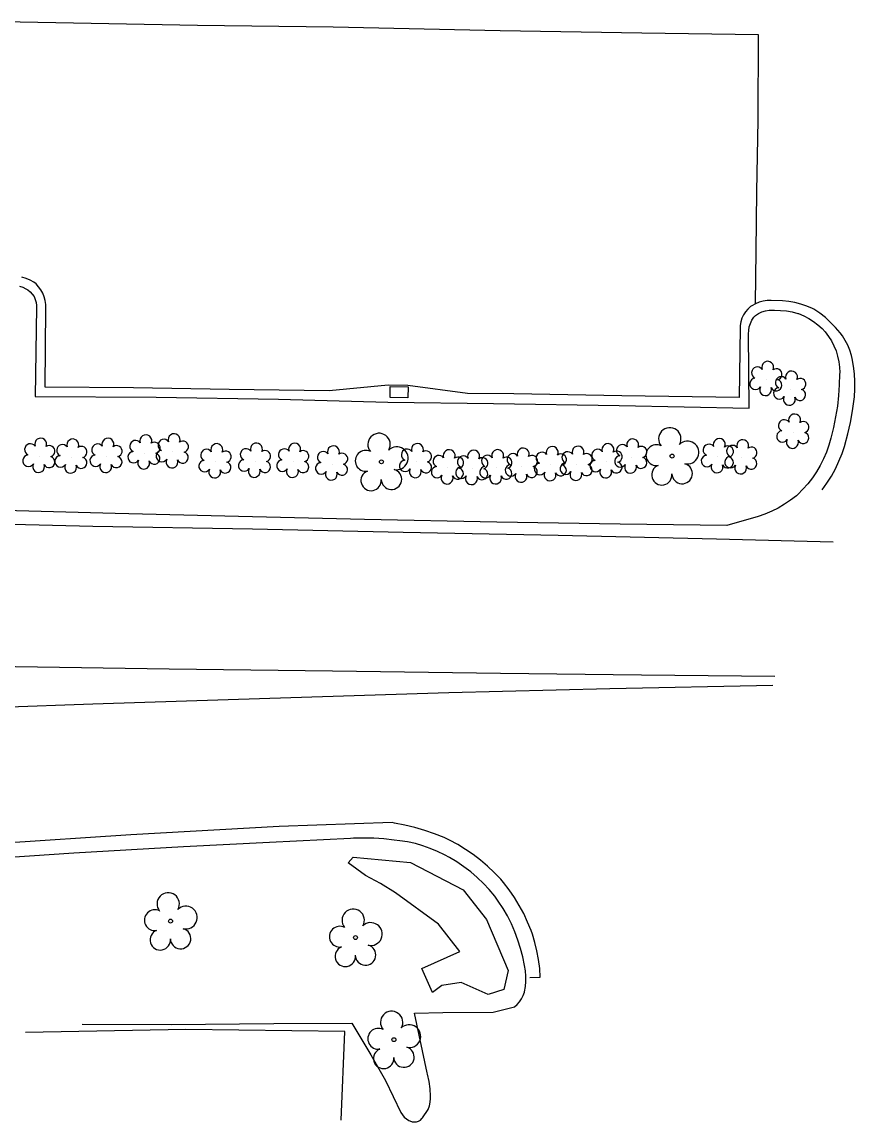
# Model space of a CAD drawing. Extents: x 1611576 to 1617186, y 899279 to 905462.
# Drawn here: x 1616311.6 to 1616450, y 899278.6 to 899461.4 of the extents above; entities that cross this region are included whole.
import ezdxf

# ---------------------------------------------------------------- set-up
doc = ezdxf.new("R2010")
doc.units = 0
for name, color, linetype in [('Exist Other Culture Fence Line', 7, 'Continuous'), ('Exist Roads Change in Surface', 7, 'Continuous'), ('Exist Roads Curbs', 7, 'Continuous'), ('Exist Roads EOP', 7, 'Continuous'), ('Exist Roads EOP Other', 7, 'Continuous'), ('Exist Roads EOT', 7, 'Continuous'), ('Exist Structure Minor Catch Basin', 7, 'Continuous'), ('Exist Vegetation Hedge Row', 7, 'Continuous'), ('Exist Vegetation Shrub CELL', 7, 'Continuous'), ('Exist Vegetation Tree CELL', 7, 'Continuous')]:
    doc.layers.add(name, color=color, linetype=linetype)

msp = doc.modelspace()

# ---------------------------------------------------------------- linework, layer by layer
at = {"layer": 'Exist Other Culture Fence Line'}
msp.add_lwpolyline([(1616364.58, 899278.9), (1616365.18, 899293.64), (1616338.8, 899293.99), (1616312.15, 899293.49)], dxfattribs=at)
at = {"layer": 'Exist Roads Change in Surface'}
msp.add_lwpolyline([(1616433.45, 899414.63), (1616433.52, 899423.32), (1616433.67, 899433.23), (1616433.85, 899445.07), (1616433.94, 899459.29)], dxfattribs=at)
at = {"layer": 'Exist Roads Curbs'}
for points in [[(1616311.13, 899417.5), (1616311.69, 899417.32), (1616312.23, 899417.08), (1616312.53, 899416.89), (1616312.93, 899416.57), (1616313.28, 899416.19), (1616313.57, 899415.76), (1616313.78, 899415.29), (1616313.92, 899414.79), (1616313.98, 899414.28), (1616313.98, 899414), (1616313.77, 899399.17), (1616333.85, 899399.03), (1616354.19, 899398.71), (1616372.34, 899398.22), (1616389.88, 899397.98), (1616410.76, 899397.64), (1616432.37, 899397.21), (1616432.28, 899409.55), (1616432.3, 899410.15), (1616432.4, 899410.73), (1616432.58, 899411.3), (1616432.84, 899411.84), (1616433.16, 899412.34), (1616433.43, 899412.62), (1616433.93, 899412.96), (1616434.49, 899413.22), (1616435.08, 899413.39), (1616435.69, 899413.49), (1616436.3, 899413.51), (1616436.59, 899413.49), (1616437.58, 899413.48), (1616438.56, 899413.39), (1616439.53, 899413.22), (1616440.49, 899412.97), (1616440.59, 899412.93), (1616441.45, 899412.58), (1616442.27, 899412.15), (1616443.06, 899411.65), (1616443.8, 899411.09), (1616444.49, 899410.46), (1616445.03, 899409.89), (1616445.58, 899409.16), (1616446.06, 899408.39), (1616446.47, 899407.57), (1616446.82, 899406.73), (1616447.08, 899405.85), (1616447.27, 899404.95), (1616447.38, 899404.05), (1616447.42, 899403.13), (1616447.41, 899402.9), (1616447.36, 899401.1), (1616447.23, 899399.31), (1616447.03, 899397.53), (1616446.74, 899395.76), (1616446.38, 899394), (1616445.94, 899392.26), (1616445.93, 899392.25), (1616445.61, 899391.07), (1616445.21, 899389.91), (1616444.73, 899388.79), (1616444.18, 899387.69), (1616443.56, 899386.64), (1616442.88, 899385.62), (1616442.13, 899384.66), (1616441.32, 899383.74), (1616440.45, 899382.88), (1616440.22, 899382.67), (1616439.26, 899381.93), (1616438.25, 899381.25), (1616437.21, 899380.63), (1616436.12, 899380.09), (1616435, 899379.62), (1616433.85, 899379.22), (1616433.85, 899379.22), (1616428.68, 899377.75), (1616410.95, 899377.93), (1616390.44, 899378.26), (1616368.49, 899378.72), (1616347.55, 899379.22), (1616327.04, 899379.72), (1616306.51, 899380.25)], [(1616321.58, 899294.87), (1616336.36, 899294.8), (1616353.39, 899294.97), (1616366.38, 899295.02), (1616369.51, 899289.74), (1616371.98, 899285.52), (1616374.53, 899280.19), (1616374.76, 899279.78), (1616375.07, 899279.41), (1616375.43, 899279.1), (1616375.83, 899278.85), (1616376.27, 899278.67), (1616376.37, 899278.65), (1616376.72, 899278.6), (1616377.09, 899278.63), (1616377.43, 899278.74), (1616377.75, 899278.92), (1616378.01, 899279.16), (1616378.1, 899279.27), (1616379.07, 899280.68), (1616379.28, 899281.28), (1616379.4, 899281.9), (1616379.45, 899282.52), (1616379.45, 899282.87), (1616379.36, 899284.11), (1616379.2, 899285.34), (1616378.96, 899286.55), (1616378.91, 899286.77), (1616376.79, 899296.68), (1616381.49, 899296.79), (1616389.83, 899296.87), (1616393.38, 899297.75), (1616393.84, 899298.14), (1616394.24, 899298.59), (1616394.58, 899299.09), (1616394.86, 899299.63), (1616395.06, 899300.2), (1616395.07, 899300.23), (1616395.23, 899301.1), (1616395.3, 899301.97), (1616395.3, 899302.85), (1616395.21, 899303.72), (1616395.05, 899304.58), (1616395.04, 899304.61), (1616394.76, 899306.04), (1616394.4, 899307.45), (1616393.97, 899308.84), (1616393.46, 899310.2), (1616392.88, 899311.54), (1616392.22, 899312.84), (1616391.5, 899314.1), (1616390.7, 899315.32), (1616390.12, 899316.13), (1616389.21, 899317.22), (1616388.24, 899318.26), (1616387.21, 899319.24), (1616386.13, 899320.16), (1616385, 899321.02), (1616383.82, 899321.82), (1616382.6, 899322.55), (1616381.78, 899322.99), (1616380.61, 899323.56), (1616379.4, 899324.07), (1616378.17, 899324.5), (1616376.92, 899324.86), (1616375.64, 899325.14), (1616374.35, 899325.35), (1616373.4, 899325.45), (1616371.71, 899325.64), (1616370.02, 899325.76), (1616368.32, 899325.79), (1616366.62, 899325.75), (1616366.16, 899325.72), (1616352.68, 899325.02), (1616338.42, 899324.31), (1616320.16, 899323.25), (1616301.32, 899321.98)]]:
    msp.add_lwpolyline(points, dxfattribs=at)
at = {"layer": 'Exist Roads EOP'}
for points in [[(1616446.32, 899374.97), (1616426.94, 899375.45), (1616400.64, 899376.08), (1616374.91, 899376.58), (1616349.88, 899377.1), (1616323.33, 899377.58), (1616303.19, 899378.06)], [(1616373.05, 899328.35), (1616354.3, 899327.69), (1616329.67, 899326.33), (1616307.82, 899324.88), (1616284.83, 899323.28), (1616257.93, 899321.2), (1616246.91, 899320.16), (1616238.34, 899319.28)]]:
    msp.add_lwpolyline(points, dxfattribs=at)
at = {"layer": 'Exist Roads EOP Other'}
for points in [[(1616433.94, 899459.29), (1616414.56, 899459.52), (1616391.02, 899459.94), (1616363.27, 899460.55), (1616340.75, 899460.84), (1616308.31, 899461.4)], [(1616444.51, 899383.65), (1616445.31, 899384.78), (1616446.04, 899385.95), (1616446.71, 899387.16), (1616447.3, 899388.41), (1616447.82, 899389.69), (1616448.26, 899391), (1616448.29, 899391.07), (1616448.78, 899392.95), (1616449.2, 899394.85), (1616449.55, 899396.77), (1616449.82, 899398.7), (1616449.87, 899399.12), (1616449.96, 899400.4), (1616449.96, 899401.67), (1616449.89, 899402.94), (1616449.74, 899404.21), (1616449.51, 899405.47), (1616449.39, 899405.97), (1616449.12, 899406.84), (1616448.77, 899407.68), (1616448.35, 899408.49), (1616447.86, 899409.25), (1616447.49, 899409.75), (1616446.73, 899410.64), (1616445.92, 899411.48), (1616445.04, 899412.27), (1616444.12, 899412.99), (1616443.15, 899413.65), (1616442.92, 899413.79), (1616441.97, 899414.2), (1616440.99, 899414.53), (1616439.99, 899414.79), (1616438.97, 899414.96), (1616437.94, 899415.06), (1616437.9, 899415.07), (1616436.06, 899415.13), (1616435.38, 899415.11), (1616434.7, 899415.01), (1616434.04, 899414.83), (1616433.41, 899414.57), (1616432.81, 899414.25), (1616432.6, 899414.11), (1616432.15, 899413.69), (1616431.76, 899413.23), (1616431.44, 899412.71), (1616431.18, 899412.16), (1616431, 899411.58), (1616430.9, 899410.98), (1616430.88, 899410.57), (1616430.7, 899398.98), (1616411.25, 899399.26), (1616393.3, 899399.59), (1616385.61, 899399.65), (1616375.69, 899401.01), (1616372.4, 899401.03), (1616362.6, 899400.11), (1616346.01, 899400.35), (1616330.11, 899400.59), (1616315.42, 899400.74), (1616315.54, 899413.82), (1616315.53, 899414.47), (1616315.44, 899415.1), (1616315.28, 899415.73), (1616315.04, 899416.32), (1616314.72, 899416.89), (1616314.34, 899417.41), (1616313.9, 899417.88), (1616313.55, 899418.17), (1616312.92, 899418.51), (1616312.25, 899418.78), (1616311.56, 899418.98)], [(1616395.93, 899302.6), (1616397.68, 899302.67), (1616397.58, 899304.13), (1616397.39, 899305.58), (1616397.13, 899307.02), (1616396.78, 899308.44), (1616396.37, 899309.84), (1616396.17, 899310.41), (1616395.58, 899311.83), (1616394.92, 899313.23), (1616394.18, 899314.59), (1616393.38, 899315.9), (1616392.5, 899317.18), (1616391.57, 899318.41), (1616391.1, 899318.98), (1616390.04, 899320.08), (1616388.93, 899321.12), (1616387.76, 899322.11), (1616386.54, 899323.04), (1616385.27, 899323.9), (1616383.96, 899324.7), (1616382.62, 899325.43), (1616381.7, 899325.87), (1616380.1, 899326.5), (1616378.47, 899327.05), (1616376.82, 899327.54), (1616375.15, 899327.95), (1616373.46, 899328.28), (1616373.05, 899328.35)]]:
    msp.add_lwpolyline(points, dxfattribs=at)
at = {"layer": 'Exist Roads EOT'}
for points in [[(1616248, 899355.22), (1616279.86, 899354.77), (1616310.5, 899354.32), (1616336.03, 899353.92), (1616363.14, 899353.58), (1616391.08, 899353.2), (1616414.47, 899352.89), (1616436.64, 899352.68)], [(1616436.34, 899351.14), (1616409.21, 899350.58), (1616382.47, 899349.91), (1616352.73, 899349), (1616323.33, 899348.02), (1616292.38, 899346.9), (1616268.57, 899345.95), (1616248.44, 899344.99)]]:
    msp.add_lwpolyline(points, dxfattribs=at)
at = {"layer": 'Exist Structure Minor Catch Basin'}
msp.add_lwpolyline([(1616375.7, 899398.94), (1616372.72, 899398.97), (1616372.74, 899400.82), (1616375.72, 899400.79)], close=True, dxfattribs=at)
at = {"layer": 'Exist Vegetation Hedge Row'}
msp.add_lwpolyline([(1616377.99, 899304.12), (1616384.33, 899306.93), (1616380.77, 899311.49), (1616373.63, 899316.68), (1616371.14, 899318.22), (1616368.66, 899319.56), (1616365.75, 899321.65), (1616366.59, 899322.6), (1616376.12, 899321.7), (1616384.84, 899317.16), (1616388.73, 899312.23), (1616392.34, 899303.78), (1616391.6, 899300.63), (1616389.01, 899299.76), (1616384.56, 899301.78), (1616381.31, 899301.27), (1616379.75, 899300.11), (1616377.99, 899304.12)], dxfattribs=at)
at = {"layer": 'Exist Vegetation Shrub CELL'}
for p, q in [((1616435.23, 899401.97), (1616435.23, 899401.97)), ((1616439.19, 899400.37), (1616439.19, 899400.37)), ((1616439.7, 899393.21), (1616439.7, 899393.21)), ((1616336.62, 899389.95), (1616336.62, 899389.95)), ((1616314.45, 899389.21), (1616314.45, 899389.21)), ((1616319.78, 899389.08), (1616319.78, 899389.08)), ((1616325.61, 899389.2), (1616325.61, 899389.2)), ((1616331.92, 899389.77), (1616331.92, 899389.77)), ((1616343.71, 899388.3), (1616343.71, 899388.3)), ((1616350.29, 899388.39), (1616350.29, 899388.39)), ((1616356.63, 899388.37), (1616356.63, 899388.37)), ((1616377.04, 899388.33), (1616377.04, 899388.33)), ((1616408.68, 899388.3), (1616408.68, 899388.3)), ((1616412.79, 899389.08), (1616412.79, 899389.08)), ((1616427.18, 899389.14), (1616427.18, 899389.14)), ((1616431.08, 899388.96), (1616431.08, 899388.96)), ((1616363.09, 899387.94), (1616363.09, 899387.94)), ((1616382.33, 899387.29), (1616382.33, 899387.29)), ((1616386.37, 899387.2), (1616386.37, 899387.2)), ((1616390.37, 899387.3), (1616390.37, 899387.3)), ((1616394.61, 899387.57), (1616394.61, 899387.57)), ((1616399.43, 899387.83), (1616399.43, 899387.83)), ((1616403.72, 899387.88), (1616403.72, 899387.88))]:
    msp.add_line(p, q, dxfattribs=at)
for centre, radius, start, end in [((1616435.46, 899404.02), 0.99, 334.8391, 200.4717), ((1616433.75, 899403.1), 0.968, 35.8908, 245.4216), ((1616436.9, 899402.84), 0.929, 284.4567, 126.0861), ((1616439.42, 899402.41), 0.99, 334.8391, 200.4717), ((1616433.43, 899401.27), 0.955, 95.1099, 327.9534), ((1616436.86, 899401.05), 0.937, 204.9913, 73.4601), ((1616437.71, 899401.49), 0.968, 35.8908, 245.4216), ((1616440.86, 899401.24), 0.929, 284.4567, 126.0861), ((1616435.1, 899400.29), 0.984, 151.2797, 21.387), ((1616437.39, 899399.66), 0.955, 95.1099, 327.9534), ((1616439.06, 899398.68), 0.984, 151.2797, 21.387), ((1616440.83, 899399.44), 0.937, 204.9913, 73.4601), ((1616439.93, 899395.25), 0.99, 334.8391, 200.4717), ((1616438.22, 899394.34), 0.968, 35.8908, 245.4216), ((1616441.38, 899394.08), 0.929, 284.4567, 126.0861), ((1616314.68, 899391.25), 0.99, 334.8391, 200.4717), ((1616320.01, 899391.12), 0.99, 334.8391, 200.4717), ((1616325.84, 899391.24), 0.99, 334.8391, 200.4717), ((1616330.44, 899390.9), 0.968, 35.8908, 245.4216), ((1616332.15, 899391.81), 0.99, 334.8391, 200.4717), ((1616335.14, 899391.08), 0.968, 35.8908, 245.4216), ((1616336.85, 899391.99), 0.99, 334.8391, 200.4717), ((1616338.29, 899390.82), 0.929, 284.4567, 126.0861), ((1616413.02, 899391.12), 0.99, 334.8391, 200.4717), ((1616427.41, 899391.18), 0.99, 334.8391, 200.4717), ((1616431.31, 899391), 0.99, 334.8391, 200.4717), ((1616437.9, 899392.51), 0.955, 95.1099, 327.9534), ((1616439.58, 899391.53), 0.984, 151.2797, 21.387), ((1616441.34, 899392.28), 0.937, 204.9913, 73.4601), ((1616312.97, 899390.34), 0.968, 35.8908, 245.4216), ((1616316.13, 899390.08), 0.929, 284.4567, 126.0861), ((1616318.3, 899390.21), 0.968, 35.8908, 245.4216), ((1616321.45, 899389.95), 0.929, 284.4567, 126.0861), ((1616324.13, 899390.32), 0.968, 35.8908, 245.4216), ((1616327.28, 899390.07), 0.929, 284.4567, 126.0861), ((1616330.12, 899389.07), 0.955, 95.1099, 327.9534), ((1616333.59, 899390.64), 0.929, 284.4567, 126.0861), ((1616334.82, 899389.25), 0.955, 95.1099, 327.9534), ((1616338.26, 899389.02), 0.937, 204.9913, 73.4601), ((1616342.23, 899389.42), 0.968, 35.8908, 245.4216), ((1616343.94, 899390.34), 0.99, 334.8391, 200.4717), ((1616345.39, 899389.17), 0.929, 284.4567, 126.0861), ((1616348.81, 899389.52), 0.968, 35.8908, 245.4216), ((1616350.52, 899390.43), 0.99, 334.8391, 200.4717), ((1616351.96, 899389.26), 0.929, 284.4567, 126.0861), ((1616355.15, 899389.5), 0.968, 35.8908, 245.4216), ((1616356.86, 899390.41), 0.99, 334.8391, 200.4717), ((1616358.3, 899389.24), 0.929, 284.4567, 126.0861), ((1616361.61, 899389.06), 0.968, 35.8908, 245.4216), ((1616363.32, 899389.98), 0.99, 334.8391, 200.4717), ((1616375.56, 899389.46), 0.968, 35.8908, 245.4216), ((1616377.27, 899390.37), 0.99, 334.8391, 200.4717), ((1616378.71, 899389.2), 0.929, 284.4567, 126.0861), ((1616382.55, 899389.33), 0.99, 334.8391, 200.4717), ((1616386.6, 899389.24), 0.99, 334.8391, 200.4717), ((1616390.6, 899389.34), 0.99, 334.8391, 200.4717), ((1616394.84, 899389.61), 0.99, 334.8391, 200.4717), ((1616397.95, 899388.95), 0.968, 35.8908, 245.4216), ((1616399.66, 899389.87), 0.99, 334.8391, 200.4717), ((1616402.24, 899389.01), 0.968, 35.8908, 245.4216), ((1616403.95, 899389.92), 0.99, 334.8391, 200.4717), ((1616407.2, 899389.43), 0.968, 35.8908, 245.4216), ((1616408.91, 899390.34), 0.99, 334.8391, 200.4717), ((1616410.35, 899389.17), 0.929, 284.4567, 126.0861), ((1616411.31, 899390.21), 0.968, 35.8908, 245.4216), ((1616414.47, 899389.95), 0.929, 284.4567, 126.0861), ((1616425.7, 899390.27), 0.968, 35.8908, 245.4216), ((1616428.85, 899390.01), 0.929, 284.4567, 126.0861), ((1616429.6, 899390.08), 0.968, 35.8908, 245.4216), ((1616432.76, 899389.82), 0.929, 284.4567, 126.0861), ((1616312.65, 899388.5), 0.955, 95.1099, 327.9534), ((1616316.09, 899388.28), 0.937, 204.9913, 73.4601), ((1616317.98, 899388.38), 0.955, 95.1099, 327.9534), ((1616321.42, 899388.15), 0.937, 204.9913, 73.4601), ((1616323.81, 899388.49), 0.955, 95.1099, 327.9534), ((1616327.25, 899388.27), 0.937, 204.9913, 73.4601), ((1616331.79, 899388.09), 0.984, 151.2797, 21.387), ((1616333.56, 899388.84), 0.937, 204.9913, 73.4601), ((1616336.49, 899388.27), 0.984, 151.2797, 21.387), ((1616341.91, 899387.59), 0.955, 95.1099, 327.9534), ((1616345.35, 899387.37), 0.937, 204.9913, 73.4601), ((1616348.49, 899387.69), 0.955, 95.1099, 327.9534), ((1616351.93, 899387.47), 0.937, 204.9913, 73.4601), ((1616354.83, 899387.67), 0.955, 95.1099, 327.9534), ((1616358.27, 899387.44), 0.937, 204.9913, 73.4601), ((1616361.29, 899387.23), 0.955, 95.1099, 327.9534), ((1616364.76, 899388.81), 0.929, 284.4567, 126.0861), ((1616375.24, 899387.63), 0.955, 95.1099, 327.9534), ((1616378.68, 899387.4), 0.937, 204.9913, 73.4601), ((1616380.84, 899388.41), 0.968, 35.8908, 245.4216), ((1616384, 899388.16), 0.929, 284.4567, 126.0861), ((1616384.89, 899388.32), 0.968, 35.8908, 245.4216), ((1616388.05, 899388.07), 0.929, 284.4567, 126.0861), ((1616388.89, 899388.43), 0.968, 35.8908, 245.4216), ((1616392.05, 899388.17), 0.929, 284.4567, 126.0861), ((1616393.13, 899388.7), 0.968, 35.8908, 245.4216), ((1616396.28, 899388.44), 0.929, 284.4567, 126.0861), ((1616397.63, 899387.12), 0.955, 95.1099, 327.9534), ((1616401.1, 899388.69), 0.929, 284.4567, 126.0861), ((1616401.92, 899387.18), 0.955, 95.1099, 327.9534), ((1616405.39, 899388.75), 0.929, 284.4567, 126.0861), ((1616406.88, 899387.6), 0.955, 95.1099, 327.9534), ((1616410.32, 899387.38), 0.937, 204.9913, 73.4601), ((1616410.99, 899388.38), 0.955, 95.1099, 327.9534), ((1616414.43, 899388.15), 0.937, 204.9913, 73.4601), ((1616425.38, 899388.44), 0.955, 95.1099, 327.9534), ((1616428.82, 899388.21), 0.937, 204.9913, 73.4601), ((1616429.28, 899388.25), 0.955, 95.1099, 327.9534), ((1616432.72, 899388.03), 0.937, 204.9913, 73.4601), ((1616314.33, 899387.52), 0.984, 151.2797, 21.387), ((1616319.65, 899387.4), 0.984, 151.2797, 21.387), ((1616325.48, 899387.51), 0.984, 151.2797, 21.387), ((1616343.59, 899386.61), 0.984, 151.2797, 21.387), ((1616350.16, 899386.71), 0.984, 151.2797, 21.387), ((1616356.5, 899386.69), 0.984, 151.2797, 21.387), ((1616362.96, 899386.25), 0.984, 151.2797, 21.387), ((1616364.73, 899387.01), 0.937, 204.9913, 73.4601), ((1616376.91, 899386.65), 0.984, 151.2797, 21.387), ((1616380.53, 899386.58), 0.955, 95.1099, 327.9534), ((1616383.96, 899386.36), 0.937, 204.9913, 73.4601), ((1616384.57, 899386.49), 0.955, 95.1099, 327.9534), ((1616388.01, 899386.27), 0.937, 204.9913, 73.4601), ((1616388.57, 899386.59), 0.955, 95.1099, 327.9534), ((1616392.01, 899386.37), 0.937, 204.9913, 73.4601), ((1616392.81, 899386.87), 0.955, 95.1099, 327.9534), ((1616394.48, 899385.89), 0.984, 151.2797, 21.387), ((1616396.25, 899386.64), 0.937, 204.9913, 73.4601), ((1616399.3, 899386.14), 0.984, 151.2797, 21.387), ((1616401.07, 899386.9), 0.937, 204.9913, 73.4601), ((1616403.59, 899386.2), 0.984, 151.2797, 21.387), ((1616405.36, 899386.95), 0.937, 204.9913, 73.4601), ((1616408.55, 899386.62), 0.984, 151.2797, 21.387), ((1616412.67, 899387.4), 0.984, 151.2797, 21.387), ((1616427.05, 899387.46), 0.984, 151.2797, 21.387), ((1616430.96, 899387.27), 0.984, 151.2797, 21.387), ((1616382.2, 899385.6), 0.984, 151.2797, 21.387), ((1616386.25, 899385.51), 0.984, 151.2797, 21.387), ((1616390.25, 899385.62), 0.984, 151.2797, 21.387)]:
    msp.add_arc(centre, radius, start, end, dxfattribs=at)
at = {"layer": 'Exist Vegetation Tree CELL'}
for p, q in [((1616371.28, 899388.31), (1616371.28, 899388.31)), ((1616419.58, 899389.26), (1616419.58, 899389.26)), ((1616336.25, 899311.98), (1616336.25, 899311.98)), ((1616366.98, 899309.24), (1616366.98, 899309.24)), ((1616373.36, 899292.28), (1616373.36, 899292.28))]:
    msp.add_line(p, q, dxfattribs=at)
for centre in [(1616371.28, 899388.31), (1616419.58, 899389.26), (1616336.25, 899311.98), (1616366.98, 899309.24), (1616373.36, 899292.28)]:
    msp.add_circle(centre, 0.326, dxfattribs=at)
for centre, radius, start, end in [((1616419.19, 899392.13), 1.86, 330.1651, 219.7134), ((1616370.89, 899391.19), 1.86, 330.1651, 219.7134), ((1616422.12, 899389.85), 1.9, 257.1011, 134.1999), ((1616368.67, 899388.47), 1.73, 62.6636, 279.3457), ((1616373.83, 899388.9), 1.9, 257.1011, 134.1999), ((1616416.97, 899389.41), 1.73, 62.6636, 279.3457), ((1616369.57, 899385.19), 1.69, 111.5671, 6.231), ((1616372.95, 899385.41), 1.7, 181.2822, 74.56), ((1616417.87, 899386.14), 1.69, 111.5671, 6.231), ((1616421.25, 899386.36), 1.7, 181.2822, 74.56), ((1616335.86, 899314.85), 1.86, 330.1651, 219.7134), ((1616333.64, 899312.13), 1.73, 62.6636, 279.3457), ((1616338.79, 899312.57), 1.9, 257.1011, 134.1999), ((1616366.6, 899312.12), 1.86, 330.1651, 219.7134), ((1616369.53, 899309.83), 1.9, 257.1011, 134.1999), ((1616334.54, 899308.86), 1.69, 111.5671, 6.231), ((1616337.92, 899309.08), 1.7, 181.2822, 74.56), ((1616364.38, 899309.4), 1.73, 62.6636, 279.3457), ((1616365.28, 899306.12), 1.69, 111.5671, 6.231), ((1616368.65, 899306.34), 1.7, 181.2822, 74.56), ((1616372.98, 899295.15), 1.86, 330.1651, 219.7134), ((1616370.76, 899292.43), 1.73, 62.6636, 279.3457), ((1616375.91, 899292.87), 1.9, 257.1011, 134.1999), ((1616371.66, 899289.16), 1.69, 111.5671, 6.231), ((1616375.03, 899289.38), 1.7, 181.2822, 74.56)]:
    msp.add_arc(centre, radius, start, end, dxfattribs=at)

doc.saveas('drawing.dxf')
